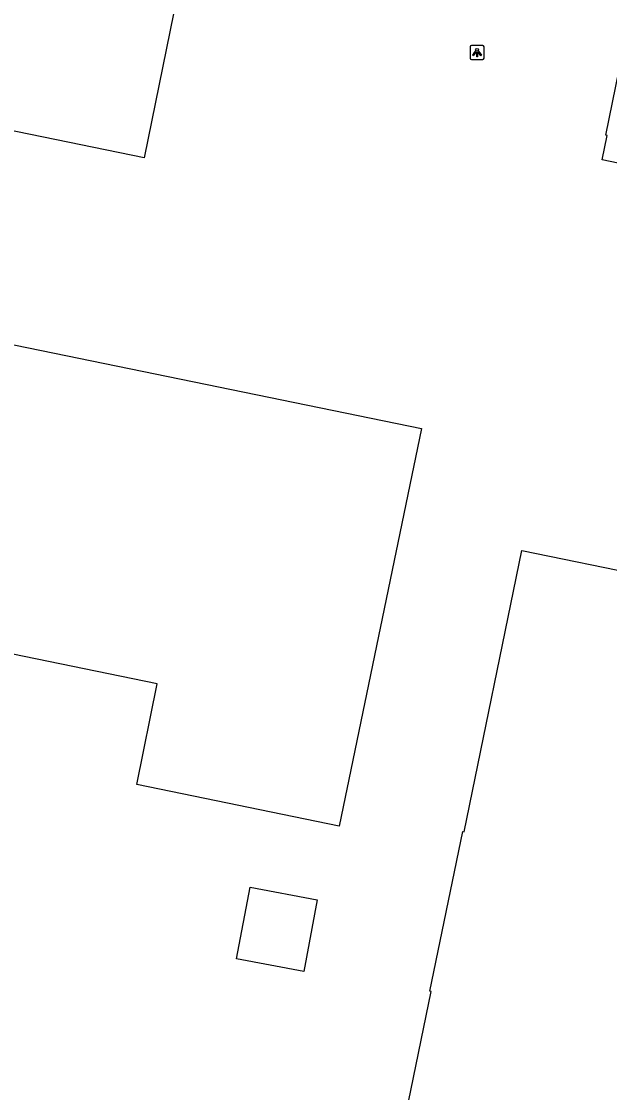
# Model space of a CAD drawing. Extents: x 157692 to 159670, y 381454 to 383289.
# Drawn here: x 158323.6 to 158365.6, y 382420.3 to 382496.7 of the extents above; entities that cross this region are included whole.
import ezdxf

# ---------------------------------------------------------------- set-up
doc = ezdxf.new("R2010")
doc.units = 0
doc.layers.add('IMGEO_Lichtpunt', color=7, linetype='Continuous')
doc.layers.add('IMGEO_Pand', color=7, linetype='Continuous')

msp = doc.modelspace()

# ---------------------------------------------------------------- linework, layer by layer
at = {"layer": 'IMGEO_Lichtpunt'}
for p, q in [((158356.582, 382495.012), (158355.774, 382495.012)), ((158356.582, 382495.012), (158355.774, 382495.012)), ((158355.68, 382494.917), (158355.68, 382494.11)), ((158355.68, 382494.917), (158355.68, 382494.11)), ((158356.676, 382494.11), (158356.676, 382494.917)), ((158356.676, 382494.11), (158356.676, 382494.917)), ((158355.774, 382494.016), (158356.582, 382494.016)), ((158355.774, 382494.016), (158356.582, 382494.016))]:
    msp.add_line(p, q, dxfattribs=at)
for points in [[(158356.054, 382494.581), (158356.093, 382494.553), (158355.905, 382494.291), (158355.867, 382494.318), (158356.054, 382494.581)], [(158356.156, 382494.533), (158356.203, 382494.533), (158356.203, 382494.211), (158356.156, 382494.211), (158356.156, 382494.533)], [(158356.266, 382494.553), (158356.304, 382494.58), (158356.491, 382494.318), (158356.452, 382494.29), (158356.266, 382494.553)]]:
    msp.add_lwpolyline(points, dxfattribs=at)
msp.add_circle((158356.179, 382494.715), 0.0994, dxfattribs=at)
for centre, start, end in [((158355.774, 382494.917), 90, 180), ((158355.774, 382494.917), 90, 180), ((158356.582, 382494.917), 0, 90), ((158356.582, 382494.917), 0, 90), ((158355.774, 382494.11), 180, 270), ((158355.774, 382494.11), 180, 270), ((158356.582, 382494.11), 270, 0), ((158356.582, 382494.11), 270, 360)]:
    msp.add_arc(centre, 0.0946, start, end, dxfattribs=at)
at = {"layer": 'IMGEO_Pand'}
for points in [[(158282.608, 382497.216), (158283.179, 382500), (158286.343, 382515.416), (158287.199, 382519.584), (158327.119, 382511.361), (158327.717, 382514.268), (158331.148, 382513.575), (158330.573, 382510.691), (158336.933, 382509.322), (158335.04, 382500), (158332.399, 382486.997), (158282.608, 382497.216)], [(158373.941, 382485.022), (158365.117, 382486.844), (158365.476, 382488.584), (158365.374, 382488.618), (158366.329, 382493.284)], [(158281.275, 382459.416), (158280.262, 382459.62), (158284.749, 382481.503), (158289.648, 382480.499), (158352.204, 382467.675), (158346.339, 382439.284), (158331.871, 382442.247), (158333.33, 382449.446), (158291.814, 382457.958)], [(158348.754, 382407.306), (158352.91, 382427.479), (158352.812, 382427.499), (158355.153, 382438.892), (158355.258, 382438.877), (158359.388, 382458.962), (158368.213, 382457.147)], [(158339.003, 382429.807), (158339.966, 382434.918), (158344.762, 382434.015), (158343.799, 382428.904), (158339.003, 382429.807)]]:
    msp.add_lwpolyline(points, dxfattribs=at)

doc.saveas('drawing.dxf')
